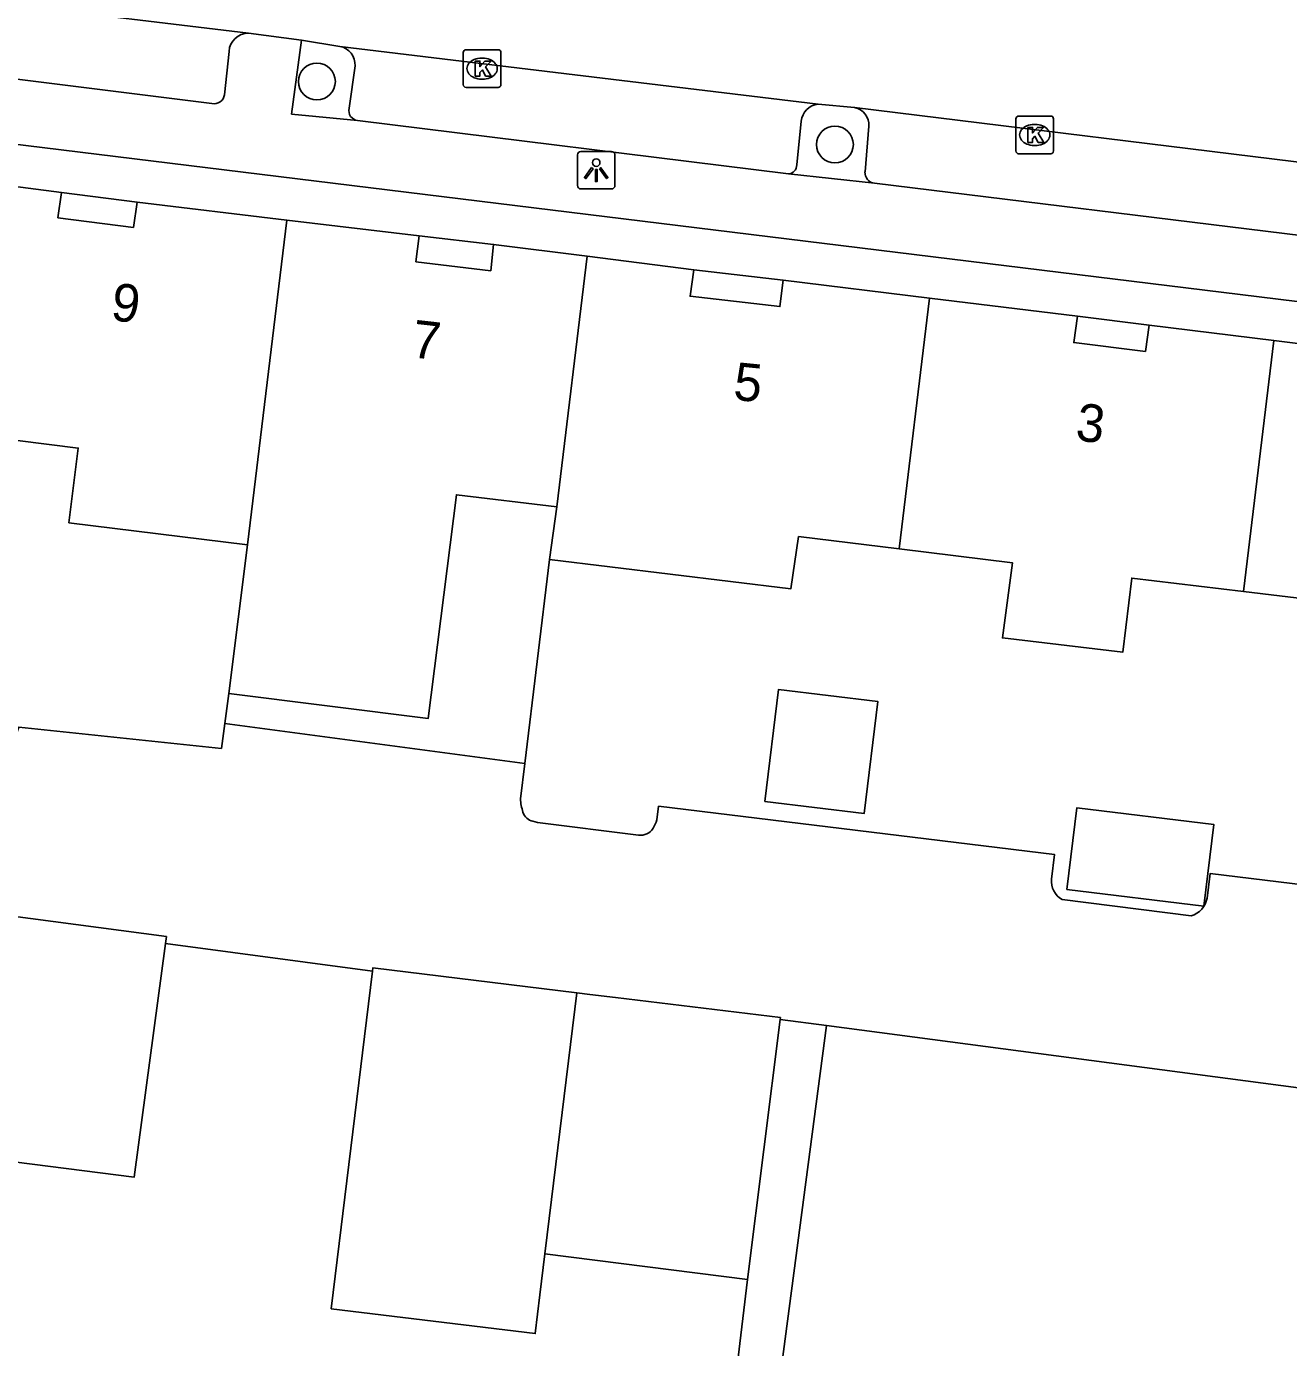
# Model space of a CAD drawing. Extents: x 161696 to 162377, y 380761 to 381673.
# Drawn here: x 162205.68 to 162239.19, y 381410.33 to 381445.4 of the extents above; entities that cross this region are included whole.
import ezdxf

# ---------------------------------------------------------------- set-up
doc = ezdxf.new("R2010")
doc.units = 0
for name, color, linetype in [('IMGEO_Boom', 7, 'Continuous'), ('IMGEO_Kolk', 7, 'Continuous'), ('IMGEO_Lichtpunt', 7, 'Continuous'), ('IMGEO_Pand', 7, 'Continuous'), ('IMGEO_Pand_nummerreeks', 7, 'Continuous'), ('IMGEO_Pand_overbouw', 7, 'Continuous'), ('IMGEO_Parkeervlak_open', 7, 'Continuous'), ('IMGEO_Rijbaan_lokaal_open', 7, 'Continuous'), ('IMGEO_Voetpad_open', 7, 'Continuous')]:
    doc.layers.add(name, color=color, linetype=linetype)

msp = doc.modelspace()

# ---------------------------------------------------------------- linework, layer by layer
at = {"layer": 'IMGEO_Boom'}
for centre in [(162213.394, 381443.935), (162227.146, 381442.262)]:
    msp.add_circle(centre, 0.489, dxfattribs=at)
at = {"layer": 'IMGEO_Kolk'}
for p, q in [((162217.278, 381443.852), (162217.278, 381444.704)), ((162217.353, 381444.778), (162218.205, 381444.778)), ((162218.279, 381444.704), (162218.279, 381443.852)), ((162217.766, 381444.558), (162217.791, 381444.558)), ((162217.789, 381443.998), (162217.764, 381443.998)), ((162218.205, 381443.778), (162217.353, 381443.778)), ((162231.948, 381442.091), (162231.948, 381442.943)), ((162232.023, 381443.017), (162232.875, 381443.017)), ((162232.949, 381442.943), (162232.949, 381442.091)), ((162232.436, 381442.797), (162232.461, 381442.797)), ((162232.459, 381442.237), (162232.434, 381442.237)), ((162232.875, 381442.017), (162232.023, 381442.017))]:
    msp.add_line(p, q, dxfattribs=at)
for points in [[(162217.278, 381443.852), (162217.278, 381444.704)], [(162217.353, 381444.778), (162218.205, 381444.778)], [(162218.279, 381444.704), (162218.279, 381443.852)], [(162217.599, 381444.478), (162217.722, 381444.478), (162217.722, 381444.327), (162217.852, 381444.478), (162218.016, 381444.478), (162217.87, 381444.327), (162218.023, 381444.078), (162217.871, 381444.078), (162217.786, 381444.242), (162217.722, 381444.175), (162217.722, 381444.078), (162217.599, 381444.078), (162217.599, 381444.478)], [(162218.205, 381443.778), (162217.353, 381443.778)], [(162231.948, 381442.091), (162231.948, 381442.943)], [(162232.023, 381443.017), (162232.875, 381443.017)], [(162232.949, 381442.943), (162232.949, 381442.091)], [(162232.269, 381442.717), (162232.392, 381442.717), (162232.392, 381442.566), (162232.522, 381442.717), (162232.686, 381442.717), (162232.54, 381442.566), (162232.693, 381442.317), (162232.541, 381442.317), (162232.456, 381442.481), (162232.392, 381442.414), (162232.392, 381442.317), (162232.269, 381442.317), (162232.269, 381442.717)], [(162232.875, 381442.017), (162232.023, 381442.017)]]:
    msp.add_lwpolyline(points, dxfattribs=at)
for centre, start, end in [((162217.355, 381444.702), 91.552, 178.448), ((162217.355, 381444.702), 91.552, 178.448), ((162218.203, 381444.702), 1.552, 88.448), ((162218.203, 381444.702), 1.552, 88.448), ((162217.355, 381443.854), 181.552, 268.448), ((162217.355, 381443.854), 181.552, 268.448), ((162218.203, 381443.854), 271.552, 358.448), ((162218.203, 381443.854), 271.552, 358.448), ((162232.025, 381442.941), 91.552, 178.448), ((162232.025, 381442.941), 91.552, 178.448), ((162232.873, 381442.941), 1.552, 88.448), ((162232.873, 381442.941), 1.552, 88.448), ((162232.025, 381442.093), 181.552, 268.448), ((162232.025, 381442.093), 181.552, 268.448), ((162232.873, 381442.093), 271.552, 358.448), ((162232.873, 381442.093), 271.552, 358.448)]:
    msp.add_arc(centre, 0.0765, start, end, dxfattribs=at)
for centre, major_axis, ratio, start_param, end_param in [((162217.765, 381444.278), (-0.387, 0.002), 0.722429, 4.712389, 7.853982), ((162217.79, 381444.278), (-0.39, 0.002), 0.717154, 1.570796, 4.712389), ((162232.435, 381442.517), (-0.387, 0.002), 0.722429, 4.712389, 7.853982), ((162232.46, 381442.517), (-0.39, 0.002), 0.717154, 1.570796, 4.712389)]:
    msp.add_ellipse(centre, major_axis=major_axis, ratio=ratio, start_param=start_param, end_param=end_param, dxfattribs=at)
at = {"layer": 'IMGEO_Lichtpunt'}
for p, q in [((162220.31, 381441.985), (162220.31, 381441.178)), ((162220.31, 381441.985), (162220.31, 381441.178)), ((162221.212, 381442.08), (162220.404, 381442.08)), ((162221.212, 381442.08), (162220.404, 381442.08)), ((162221.306, 381441.178), (162221.306, 381441.985)), ((162221.306, 381441.178), (162221.306, 381441.985)), ((162220.404, 381441.084), (162221.212, 381441.084)), ((162220.404, 381441.084), (162221.212, 381441.084))]:
    msp.add_line(p, q, dxfattribs=at)
for points in [[(162220.684, 381441.649), (162220.723, 381441.621), (162220.535, 381441.359), (162220.497, 381441.386), (162220.684, 381441.649)], [(162220.786, 381441.601), (162220.833, 381441.601), (162220.833, 381441.279), (162220.786, 381441.279), (162220.786, 381441.601)], [(162220.896, 381441.621), (162220.934, 381441.648), (162221.121, 381441.386), (162221.082, 381441.358), (162220.896, 381441.621)]]:
    msp.add_lwpolyline(points, dxfattribs=at)
msp.add_circle((162220.809, 381441.783), 0.0994, dxfattribs=at)
for centre, start, end in [((162220.404, 381441.985), 90, 180), ((162220.404, 381441.985), 90, 180), ((162221.212, 381441.985), 0, 90), ((162221.212, 381441.985), 0, 90), ((162220.404, 381441.178), 180, 270), ((162220.404, 381441.178), 180, 270), ((162221.212, 381441.178), 270, 0), ((162221.212, 381441.178), 270, 360)]:
    msp.add_arc(centre, 0.0946, start, end, dxfattribs=at)
at = {"layer": 'IMGEO_Pand'}
for points in [[(162204.631, 381441.244), (162206.609, 381440.99), (162206.517, 381440.319), (162208.521, 381440.064), (162208.618, 381440.736), (162212.599, 381440.259)], [(162212.599, 381440.259), (162211.551, 381431.639)], [(162220.571, 381439.298), (162218.082, 381439.612), (162218.009, 381438.913), (162216.024, 381439.153), (162216.104, 381439.84), (162212.599, 381440.259)], [(162219.762, 381432.644), (162220.571, 381439.298)], [(162229.66, 381438.185), (162225.767, 381438.663), (162225.686, 381437.963), (162223.302, 381438.237), (162223.398, 381438.941), (162220.571, 381439.298)], [(162229.66, 381438.185), (162228.85, 381431.528)], [(162238.793, 381437.058), (162235.491, 381437.466), (162235.39, 381436.773), (162233.484, 381437.006), (162233.584, 381437.704), (162229.66, 381438.185)], [(162238.793, 381437.058), (162237.989, 381430.4)], [(162237.989, 381430.4), (162248.503, 381429.131), (162249.321, 381435.776), (162245.646, 381436.217), (162245.55, 381435.527), (162242.081, 381435.947), (162242.2, 381436.637), (162238.793, 381437.058)], [(162211.551, 381431.639), (162206.812, 381432.222), (162207.056, 381434.208), (162203.824, 381434.607)], [(162219.762, 381432.644), (162217.096, 381432.966), (162216.348, 381427.032), (162211.052, 381427.688)], [(162219.569, 381431.249), (162219.762, 381432.644)], [(162211.052, 381427.688), (162211.551, 381431.639)], [(162219.569, 381431.249), (162225.978, 381430.471), (162226.182, 381431.855), (162228.85, 381431.528)], [(162228.85, 381431.528), (162231.86, 381431.16), (162231.591, 381429.169), (162234.784, 381428.786), (162235.027, 381430.757), (162237.989, 381430.4)], [(162225.288, 381424.83), (162227.922, 381424.51), (162228.284, 381427.482), (162225.65, 381427.802), (162225.288, 381424.83)], [(162233.306, 381422.486), (162236.936, 381422.044), (162237.201, 381424.219), (162233.571, 381424.66), (162233.306, 381422.486)], [(162209.373, 381421.053), (162209.398, 381421.239), (162203.974, 381421.963)], [(162203.117, 381415.545), (162208.546, 381414.858), (162209.373, 381421.053)], [(162220.291, 381419.75), (162214.876, 381420.409), (162214.866, 381420.324)], [(162214.866, 381420.324), (162213.776, 381411.364), (162219.19, 381410.705), (162219.315, 381411.736), (162219.447, 381412.817)], [(162219.447, 381412.817), (162219.623, 381414.263), (162220.291, 381419.75)], [(162225.693, 381419.041), (162225.699, 381419.091), (162221.319, 381419.625), (162220.642, 381419.707), (162220.291, 381419.75)], [(162225.693, 381419.041), (162224.826, 381412.14)], [(162219.447, 381412.817), (162224.826, 381412.14)]]:
    msp.add_lwpolyline(points, dxfattribs=at)
at = {"layer": 'IMGEO_Pand_overbouw'}
for points in [[(162206.609, 381440.99), (162206.517, 381440.319), (162208.521, 381440.064), (162208.618, 381440.736)], [(162216.104, 381439.84), (162216.024, 381439.153), (162218.009, 381438.913), (162218.082, 381439.612)], [(162225.767, 381438.663), (162223.398, 381438.941), (162223.302, 381438.237), (162225.686, 381437.963)], [(162233.584, 381437.704), (162233.484, 381437.006), (162235.39, 381436.773), (162235.491, 381437.466)]]:
    msp.add_lwpolyline(points, close=True, dxfattribs=at)
at = {"layer": 'IMGEO_Parkeervlak_open'}
for points in [[(162214.408, 381444.352), (162214.249, 381443.224)], [(162226.252, 381442.88), (162226.131, 381441.722)], [(162227.944, 381441.536), (162228.044, 381442.749)]]:
    msp.add_lwpolyline(points, dxfattribs=at)
for centre, radius, start, end in [((162213.913, 381444.379), 0.496, 356.8468, 80.0927), ((162214.509, 381443.162), 0.267, 166.5352, 262.5265), ((162226.763, 381442.828), 0.514, 97.3749, 174.1495), ((162227.569, 381442.783), 0.476, 355.9078, 78.1248), ((162225.893, 381441.719), 0.238, 273.7925, 0.6699), ((162228.228, 381441.518), 0.285, 176.3784, 263.4944)]:
    msp.add_arc(centre, radius, start, end, dxfattribs=at)
at = {"layer": 'IMGEO_Rijbaan_lokaal_open'}
for points in [[(162198.878, 381446.746), (162211.58, 381445.215)], [(162212.985, 381445.035), (162211.58, 381445.215)], [(162212.985, 381445.035), (162213.998, 381444.868)], [(162213.998, 381444.868), (162226.697, 381443.337)], [(162226.697, 381443.337), (162227.667, 381443.249)], [(162227.667, 381443.249), (162240.465, 381441.67)], [(162205.388, 381426.556), (162205.483, 381426.799), (162210.859, 381426.234), (162210.947, 381426.894)], [(162210.947, 381426.894), (162218.91, 381425.837)], [(162218.796, 381424.899), (162218.91, 381425.837)], [(162232.894, 381422.763), (162232.974, 381423.42), (162222.464, 381424.699), (162222.42, 381424.335)], [(162221.935, 381423.935), (162219.25, 381424.272), (162219.125, 381424.3)], [(162242.401, 381421.599), (162242.481, 381422.256), (162237.103, 381422.911), (162237.024, 381422.26)], [(162236.601, 381421.795), (162233.176, 381422.222)], [(162214.866, 381420.324), (162209.373, 381421.053)], [(162226.919, 381418.879), (162225.693, 381419.041)], [(162226.919, 381418.879), (162247.891, 381416.114)]]:
    msp.add_lwpolyline(points, dxfattribs=at)
for centre, radius, start, end in [((162220.323, 381424.998), 1.53, 183.718, 197.4249), ((162219.223, 381424.67), 0.383, 199.8393, 255.1794), ((162221.623, 381424.574), 0.832, 326.5173, 343.3064), ((162221.995, 381424.302), 0.372, 260.66, 329.8001), ((162233.458, 381422.713), 0.567, 174.9544, 240.1078), ((162236.457, 381422.35), 0.574, 284.4868, 350.929)]:
    msp.add_arc(centre, radius, start, end, dxfattribs=at)
at = {"layer": 'IMGEO_Voetpad_open'}
for points in [[(162138.658, 381450.28), (162170.464, 381446.561), (162250.449, 381436.74)], [(162214.474, 381442.897), (162212.72, 381443.069), (162212.985, 381445.035)], [(162210.608, 381443.354), (162199.26, 381444.765)], [(162211.061, 381444.735), (162210.939, 381443.583)], [(162225.909, 381441.482), (162214.474, 381442.897)], [(162228.196, 381441.235), (162225.909, 381441.482)], [(162239.584, 381439.837), (162228.196, 381441.235)], [(162218.91, 381425.837), (162219.569, 381431.249)], [(162210.947, 381426.894), (162211.052, 381427.688)], [(162224.089, 381397.414), (162226.919, 381418.879)], [(162224.826, 381412.14), (162223.078, 381397.58)]]:
    msp.add_lwpolyline(points, dxfattribs=at)
for centre, radius, start, end in [((162211.571, 381444.704), 0.511, 89.0257, 176.503), ((162210.67, 381443.619), 0.272, 256.8791, 352.4752)]:
    msp.add_arc(centre, radius, start, end, dxfattribs=at)

# ---------------------------------------------------------------- texts
at = {"layer": 'IMGEO_Pand_nummerreeks'}
for s, rotation, p in [('9', 352.5662, (162207.893, 381437.61)), ('7', 353.5692, (162215.88, 381436.62)), ('5', 354.2876, (162224.425, 381435.493)), ('3', 352.9165, (162233.507, 381434.418))]:
    msp.add_text(s, height=1, rotation=rotation, dxfattribs=at).set_placement(p)

doc.saveas('drawing.dxf')
